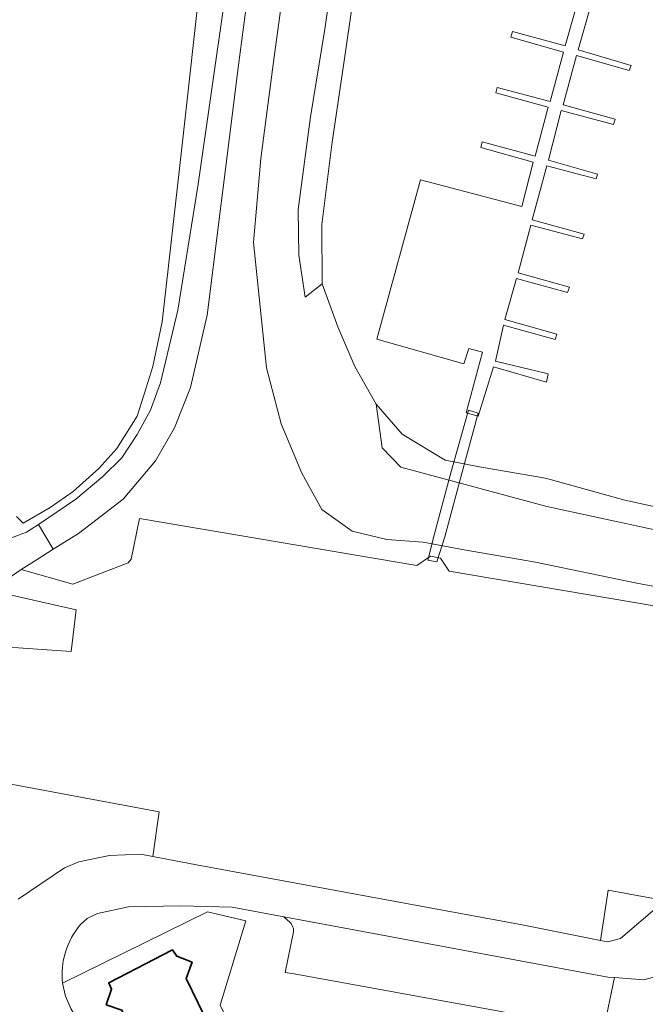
# Model space of a CAD drawing. Extents: x 184422 to 188298, y 343471 to 350189.
# Tile 504 of 513: x 187346 to 187415, y 349590 to 349700. Entities that reach past the tile are written whole.
import ezdxf

# ---------------------------------------------------------------- set-up
doc = ezdxf.new("R2010")
doc.units = 0
for name, color, linetype, lineweight in [('B-WA-GR-GRAS-GV', 252, 'Continuous', 13), ('B-WA-GR-GROENVOORZIENING-GV', 252, 'Continuous', 18), ('B-WA-KW-KUNSTWERK-GV', 252, 'Continuous', 18), ('B-WA-KW-KUNSTWERK_STEIGER-GV', 252, 'Continuous', 18), ('B-WA-OG-TERREIN_CULTUURSCHEIDING-GV', 252, 'Continuous', 18), ('B-WA-OG-TERREIN_ERF-GV', 252, 'Continuous', 18), ('B-WA-OG-WATER-GV', 252, 'Continuous', 18), ('B-WA-OG-WATER_SLOOT-GV', 252, 'Continuous', 18), ('B-WA-VH-VERHARDING_GESLOTEN-GV', 252, 'Continuous', 18), ('B-WA-VH-VERHARDING_HALFVERHARDING_GRIND-GV', 252, 'Continuous', 18), ('B-WA-VH-VERHARDING_OPEN-GV', 252, 'Continuous', 18), ('B-WE-OG-BEBOUWING-GV', 250, 'Continuous', 35)]:
    doc.layers.add(name, color=color, linetype=linetype, lineweight=lineweight)

msp = doc.modelspace()

# ---------------------------------------------------------------- linework, layer by layer
at = {"layer": 'B-WA-GR-GRAS-GV', "flags": 128}
for points in [[(187407.125, 349904.077), (187402.922, 349898.709), (187401.009, 349896.399), (187399.828, 349894.252), (187398.017, 349889.424), (187395.612, 349880.187), (187393.589, 349866.808), (187391.177, 349850.901), (187386.894, 349821.322), (187382.59, 349788.135), (187379.391, 349763.023), (187376.152, 349739.788), (187370.234, 349694.713), (187366.748, 349666.927), (187364.906, 349658.888), (187363.137, 349654.406), (187361.007, 349650.758), (187357.419, 349646.489), (187352.468, 349642.679), (187349.663, 349640.943), (187347.893, 349639.804), (187346.116, 349638.68)], [(187407.125, 349904.077), (187402.922, 349898.709), (187401.009, 349896.399), (187399.828, 349894.252), (187398.017, 349889.424), (187395.612, 349880.187), (187393.589, 349866.808), (187391.177, 349850.901), (187386.894, 349821.322), (187382.59, 349788.135), (187379.391, 349763.023), (187376.152, 349739.788), (187370.234, 349694.713), (187366.748, 349666.927), (187364.906, 349658.888), (187363.137, 349654.406), (187361.007, 349650.758), (187357.419, 349646.489), (187352.468, 349642.679), (187349.663, 349640.943), (187347.893, 349639.804), (187346.116, 349638.68)], [(187407.125, 349904.077), (187402.922, 349898.709), (187401.009, 349896.399), (187399.828, 349894.252), (187398.017, 349889.424), (187395.612, 349880.187), (187393.589, 349866.808), (187391.177, 349850.901), (187386.894, 349821.322), (187382.59, 349788.135), (187379.391, 349763.023), (187376.152, 349739.788), (187370.234, 349694.713), (187366.748, 349666.927), (187364.906, 349658.888), (187363.137, 349654.406), (187361.007, 349650.758), (187357.419, 349646.489), (187352.468, 349642.679), (187349.663, 349640.943), (187347.893, 349639.804), (187346.116, 349638.68)], [(187424.616, 349635.227), (187414.283, 349637.2), (187403.201, 349639.484), (187395.287, 349640.856), (187390.714, 349641.721), (187386.706, 349642.018), (187382.834, 349642.953), (187379.466, 349645.341), (187377.269, 349649.383), (187374.968, 349654.853), (187373.335, 349661.071), (187372.641, 349667.847), (187371.894, 349675.012), (187372.717, 349684.327), (187374.201, 349695.618), (187375.847, 349707.83)], [(187424.616, 349635.227), (187414.283, 349637.2), (187403.201, 349639.484), (187395.287, 349640.856), (187390.714, 349641.721), (187386.706, 349642.018), (187382.834, 349642.953), (187379.466, 349645.341), (187377.269, 349649.383), (187374.968, 349654.853), (187373.335, 349661.071), (187372.641, 349667.847), (187371.894, 349675.012), (187372.717, 349684.327), (187374.201, 349695.618), (187375.847, 349707.83)], [(187424.616, 349635.227), (187414.283, 349637.2), (187403.201, 349639.484), (187395.287, 349640.856), (187390.714, 349641.721), (187386.706, 349642.018), (187382.834, 349642.953), (187379.466, 349645.341), (187377.269, 349649.383), (187374.968, 349654.853), (187373.335, 349661.071), (187372.641, 349667.847), (187371.894, 349675.012), (187372.717, 349684.327), (187374.201, 349695.618), (187375.847, 349707.83)], [(187346.116, 349638.68), (187351.846, 349637.059), (187354.896, 349638.216), (187357.982, 349639.422), (187358.32, 349639.819), (187359.252, 349644.33), (187390.011, 349639.108), (187391.556, 349640.148), (187392.651, 349639.942), (187393.617, 349638.495), (187426.662, 349632.885)], [(187346.116, 349638.68), (187351.846, 349637.059), (187354.896, 349638.216), (187357.982, 349639.422), (187358.32, 349639.819), (187359.252, 349644.33), (187390.011, 349639.108), (187391.556, 349640.148), (187392.651, 349639.942), (187393.617, 349638.495), (187426.662, 349632.885)], [(187346.116, 349638.68), (187351.846, 349637.059), (187354.896, 349638.216), (187357.982, 349639.422), (187358.32, 349639.819), (187359.252, 349644.33), (187390.011, 349639.108), (187391.556, 349640.148), (187392.651, 349639.942), (187393.617, 349638.495), (187426.662, 349632.885)]]:
    msp.add_lwpolyline(points, dxfattribs=at)
at = {"layer": 'B-WA-GR-GROENVOORZIENING-GV', "flags": 128}
for points in [[(187365.111, 349801.973), (187375.019, 349776.217), (187374.984, 349775.649), (187368.428, 349725.966), (187363.933, 349685.512), (187361.739, 349666.201), (187360.716, 349661.24), (187359.981, 349658.854), (187358.968, 349655.722), (187356.739, 349652.121), (187354.726, 349649.908), (187351.887, 349647.333), (187349.325, 349645.554), (187346.321, 349643.816), (187345.572, 349644.574)], [(187365.111, 349801.973), (187375.019, 349776.217), (187374.984, 349775.649), (187368.428, 349725.966), (187363.933, 349685.512), (187361.739, 349666.201), (187360.716, 349661.24), (187359.981, 349658.854), (187358.968, 349655.722), (187356.739, 349652.121), (187354.726, 349649.908), (187351.887, 349647.333), (187349.325, 349645.554), (187346.321, 349643.816), (187345.572, 349644.574)], [(187365.111, 349801.973), (187375.019, 349776.217), (187374.984, 349775.649), (187368.428, 349725.966), (187363.933, 349685.512), (187361.739, 349666.201), (187360.716, 349661.24), (187359.981, 349658.854), (187358.968, 349655.722), (187356.739, 349652.121), (187354.726, 349649.908), (187351.887, 349647.333), (187349.325, 349645.554), (187346.321, 349643.816), (187345.572, 349644.574)], [(187339.797, 349640.251), (187346.696, 349642.813), (187348.009, 349643.667), (187352.171, 349646.485), (187355.159, 349649.014), (187357.273, 349651.081), (187358.984, 349653.683), (187360.447, 349656.38), (187361.56, 349659.415), (187363.499, 349667.506), (187365.755, 349681.483), (187368.704, 349702.193), (187371.897, 349727.601), (187377.35, 349766.788), (187378.29, 349775.749), (187378.254, 349777.428), (187376.08, 349785.242)], [(187339.797, 349640.251), (187346.696, 349642.813), (187348.009, 349643.667), (187352.171, 349646.485), (187355.159, 349649.014), (187357.273, 349651.081), (187358.984, 349653.683), (187360.447, 349656.38), (187361.56, 349659.415), (187363.499, 349667.506), (187365.755, 349681.483), (187368.704, 349702.193), (187371.897, 349727.601), (187377.35, 349766.788), (187378.29, 349775.749), (187378.254, 349777.428), (187376.08, 349785.242)], [(187339.797, 349640.251), (187346.696, 349642.813), (187348.009, 349643.667), (187352.171, 349646.485), (187355.159, 349649.014), (187357.273, 349651.081), (187358.984, 349653.683), (187360.447, 349656.38), (187361.56, 349659.415), (187363.499, 349667.506), (187365.755, 349681.483), (187368.704, 349702.193), (187371.897, 349727.601), (187377.35, 349766.788), (187378.29, 349775.749), (187378.254, 349777.428), (187376.08, 349785.242)], [(187345.761, 349602.06), (187350.9, 349605.551), (187352.508, 349606.199), (187355.89, 349606.919), (187359.377, 349607.051), (187360.708, 349606.793), (187361.433, 349611.755), (187340.196, 349615.705), (187340.011, 349621.616), (187340.213, 349624.291), (187341.215, 349626.779), (187342.497, 349628.364), (187343.103, 349630.173), (187351.644, 349629.582), (187352.194, 349634.214), (187342.685, 349636.348), (187339.911, 349634.458)], [(187345.761, 349602.06), (187350.9, 349605.551), (187352.508, 349606.199), (187355.89, 349606.919), (187359.377, 349607.051), (187360.708, 349606.793), (187361.433, 349611.755), (187340.196, 349615.705), (187340.011, 349621.616), (187340.213, 349624.291), (187341.215, 349626.779), (187342.497, 349628.364), (187343.103, 349630.173), (187351.644, 349629.582), (187352.194, 349634.214), (187342.685, 349636.348), (187339.911, 349634.458)], [(187345.761, 349602.06), (187350.9, 349605.551), (187352.508, 349606.199), (187355.89, 349606.919), (187359.377, 349607.051), (187360.708, 349606.793), (187361.433, 349611.755), (187340.196, 349615.705), (187340.011, 349621.616), (187340.213, 349624.291), (187341.215, 349626.779), (187342.497, 349628.364), (187343.103, 349630.173), (187351.644, 349629.582), (187352.194, 349634.214), (187342.685, 349636.348), (187339.911, 349634.458)]]:
    msp.add_lwpolyline(points, dxfattribs=at)
msp.add_lwpolyline([(187410.433, 349597.478), (187411.244, 349597.317), (187412.629, 349597.693), (187416.95, 349601.384), (187420.168, 349604.13), (187419.158, 349606.04), (187418.117, 349606.792), (187417.203, 349606.903), (187416.288, 349602.121), (187411.267, 349603.043)], close=True, dxfattribs=at)
msp.add_lwpolyline([(187410.433, 349597.478), (187411.244, 349597.317), (187412.629, 349597.693), (187416.95, 349601.384), (187420.168, 349604.13), (187419.158, 349606.04), (187418.117, 349606.792), (187417.203, 349606.903), (187416.288, 349602.121), (187411.267, 349603.043)], close=True, dxfattribs=at)
msp.add_lwpolyline([(187410.433, 349597.478), (187411.244, 349597.317), (187412.629, 349597.693), (187416.95, 349601.384), (187420.168, 349604.13), (187419.158, 349606.04), (187418.117, 349606.792), (187417.203, 349606.903), (187416.288, 349602.121), (187411.267, 349603.043)], close=True, dxfattribs=at)
at = {"layer": 'B-WA-KW-KUNSTWERK-GV', "flags": 128}
msp.add_lwpolyline([(187393.127, 349642.308), (187395.068, 349649.492), (187396.847, 349656.047), (187395.758, 349656.362), (187393.718, 349649.16), (187391.984, 349642.626), (187391.248, 349639.728), (187392.26, 349639.517)], close=True, dxfattribs=at)
msp.add_lwpolyline([(187393.127, 349642.308), (187395.068, 349649.492), (187396.847, 349656.047), (187395.758, 349656.362), (187393.718, 349649.16), (187391.984, 349642.626), (187391.248, 349639.728), (187392.26, 349639.517)], close=True, dxfattribs=at)
msp.add_lwpolyline([(187393.127, 349642.308), (187395.068, 349649.492), (187396.847, 349656.047), (187395.758, 349656.362), (187393.718, 349649.16), (187391.984, 349642.626), (187391.248, 349639.728), (187392.26, 349639.517)], close=True, dxfattribs=at)
at = {"layer": 'B-WA-KW-KUNSTWERK_STEIGER-GV', "flags": 128}
msp.add_lwpolyline([(187408.492, 349703.933), (187406.479, 349696.846), (187400.635, 349698.432), (187400.481, 349697.819), (187406.309, 349696.143), (187404.825, 349690.681), (187398.963, 349692.234), (187398.8, 349691.649), (187404.596, 349690.039), (187403.163, 349684.595), (187397.297, 349686.175), (187397.127, 349685.57), (187402.943, 349683.924), (187401.666, 349679.017), (187390.433, 349681.961), (187385.598, 349664.258), (187395.262, 349661.53), (187395.809, 349663.23), (187397.316, 349662.831), (187395.495, 349656.079), (187396.839, 349655.705), (187398.538, 349661.179), (187404.434, 349659.477), (187404.594, 349660.419), (187398.778, 349661.821), (187399.643, 349665.807), (187405.368, 349664.224), (187405.569, 349664.836), (187399.797, 349666.449), (187401.074, 349670.989), (187406.761, 349669.458), (187406.958, 349670.03), (187401.283, 349671.628), (187402.676, 349676.918), (187408.427, 349675.399), (187408.603, 349675.929), (187402.824, 349677.537), (187404.461, 349683.529), (187409.925, 349682.079), (187410.078, 349682.593), (187404.636, 349684.144), (187406.069, 349689.665), (187411.863, 349688.109), (187412.056, 349688.692), (187406.281, 349690.291), (187407.76, 349695.768), (187413.614, 349694.13), (187413.809, 349694.674), (187407.946, 349696.405), (187409.983, 349703.584)], dxfattribs=at)
msp.add_lwpolyline([(187408.492, 349703.933), (187406.479, 349696.846), (187400.635, 349698.432), (187400.481, 349697.819), (187406.309, 349696.143), (187404.825, 349690.681), (187398.963, 349692.234), (187398.8, 349691.649), (187404.596, 349690.039), (187403.163, 349684.595), (187397.297, 349686.175), (187397.127, 349685.57), (187402.943, 349683.924), (187401.666, 349679.017), (187390.433, 349681.961), (187385.598, 349664.258), (187395.262, 349661.53), (187395.809, 349663.23), (187397.316, 349662.831), (187395.495, 349656.079), (187396.839, 349655.705), (187398.538, 349661.179), (187404.434, 349659.477), (187404.594, 349660.419), (187398.778, 349661.821), (187399.643, 349665.807), (187405.368, 349664.224), (187405.569, 349664.836), (187399.797, 349666.449), (187401.074, 349670.989), (187406.761, 349669.458), (187406.958, 349670.03), (187401.283, 349671.628), (187402.676, 349676.918), (187408.427, 349675.399), (187408.603, 349675.929), (187402.824, 349677.537), (187404.461, 349683.529), (187409.925, 349682.079), (187410.078, 349682.593), (187404.636, 349684.144), (187406.069, 349689.665), (187411.863, 349688.109), (187412.056, 349688.692), (187406.281, 349690.291), (187407.76, 349695.768), (187413.614, 349694.13), (187413.809, 349694.674), (187407.946, 349696.405), (187409.983, 349703.584)], dxfattribs=at)
msp.add_lwpolyline([(187408.492, 349703.933), (187406.479, 349696.846), (187400.635, 349698.432), (187400.481, 349697.819), (187406.309, 349696.143), (187404.825, 349690.681), (187398.963, 349692.234), (187398.8, 349691.649), (187404.596, 349690.039), (187403.163, 349684.595), (187397.297, 349686.175), (187397.127, 349685.57), (187402.943, 349683.924), (187401.666, 349679.017), (187390.433, 349681.961), (187385.598, 349664.258), (187395.262, 349661.53), (187395.809, 349663.23), (187397.316, 349662.831), (187395.495, 349656.079), (187396.839, 349655.705), (187398.538, 349661.179), (187404.434, 349659.477), (187404.594, 349660.419), (187398.778, 349661.821), (187399.643, 349665.807), (187405.368, 349664.224), (187405.569, 349664.836), (187399.797, 349666.449), (187401.074, 349670.989), (187406.761, 349669.458), (187406.958, 349670.03), (187401.283, 349671.628), (187402.676, 349676.918), (187408.427, 349675.399), (187408.603, 349675.929), (187402.824, 349677.537), (187404.461, 349683.529), (187409.925, 349682.079), (187410.078, 349682.593), (187404.636, 349684.144), (187406.069, 349689.665), (187411.863, 349688.109), (187412.056, 349688.692), (187406.281, 349690.291), (187407.76, 349695.768), (187413.614, 349694.13), (187413.809, 349694.674), (187407.946, 349696.405), (187409.983, 349703.584)], dxfattribs=at)
at = {"layer": 'B-WA-OG-TERREIN_CULTUURSCHEIDING-GV', "flags": 128}
for points in [[(187416.972, 349586.843), (187442.587, 349606.868), (187438.57, 349612.255), (187433.936, 349608.105), (187417.001, 349593.564), (187415.211, 349593.09), (187411.987, 349593.335), (187410.744, 349587.507), (187376.426, 349593.764), (187375.412, 349593.9), (187376.337, 349598.407)], [(187416.972, 349586.843), (187442.587, 349606.868), (187438.57, 349612.255), (187433.936, 349608.105), (187417.001, 349593.564), (187415.211, 349593.09), (187411.987, 349593.335), (187410.744, 349587.507), (187376.426, 349593.764), (187375.412, 349593.9), (187376.337, 349598.407)], [(187416.972, 349586.843), (187442.587, 349606.868), (187438.57, 349612.255), (187433.936, 349608.105), (187417.001, 349593.564), (187415.211, 349593.09), (187411.987, 349593.335), (187410.744, 349587.507), (187376.426, 349593.764), (187375.412, 349593.9), (187376.337, 349598.407)], [(187350.686, 349592.718), (187366.8, 349600.63), (187371.053, 349599.642), (187368.211, 349590.277), (187373.286, 349579.913), (187362.202, 349574.517), (187359.576, 349573.066)], [(187350.686, 349592.718), (187366.8, 349600.63), (187371.053, 349599.642), (187368.211, 349590.277), (187373.286, 349579.913), (187362.202, 349574.517), (187359.576, 349573.066)], [(187350.686, 349592.718), (187366.8, 349600.63), (187371.053, 349599.642), (187368.211, 349590.277), (187373.286, 349579.913), (187362.202, 349574.517), (187359.576, 349573.066)], [(187375.703, 349599.666), (187375.258, 349600.089), (187369.528, 349601.153), (187363.826, 349601.315), (187358.031, 349601.205), (187354.591, 349600.478), (187353.414, 349599.902), (187352.687, 349599.23)], [(187375.703, 349599.666), (187375.258, 349600.089), (187369.528, 349601.153), (187363.826, 349601.315), (187358.031, 349601.205), (187354.591, 349600.478), (187353.414, 349599.902), (187352.687, 349599.23)], [(187375.703, 349599.666), (187375.258, 349600.089), (187369.528, 349601.153), (187363.826, 349601.315), (187358.031, 349601.205), (187354.591, 349600.478), (187353.414, 349599.902), (187352.687, 349599.23)]]:
    msp.add_lwpolyline(points, dxfattribs=at)
at = {"layer": 'B-WA-OG-TERREIN_CULTUURSCHEIDING-GV'}
for points in [[(187376.337, 349598.407, 0.2845754), (187375.703, 349599.666)], [(187376.337, 349598.407, 0.2845754), (187375.703, 349599.666)], [(187376.337, 349598.407, 0.2845754), (187375.703, 349599.666)], [(187352.687, 349599.23, 0.2052774), (187350.686, 349592.718)], [(187352.687, 349599.23, 0.2052774), (187350.686, 349592.718)], [(187352.687, 349599.23, 0.2052774), (187350.686, 349592.718)]]:
    msp.add_lwpolyline(points, format="xyb", dxfattribs=at)
at = {"layer": 'B-WA-OG-TERREIN_ERF-GV', "flags": 128}
msp.add_lwpolyline([(187345.572, 349644.574), (187346.321, 349643.816), (187349.325, 349645.554), (187351.887, 349647.333), (187354.726, 349649.908), (187356.739, 349652.121), (187358.968, 349655.722), (187359.981, 349658.854), (187360.716, 349661.24), (187361.739, 349666.201), (187363.933, 349685.512), (187368.428, 349725.966), (187374.984, 349775.649), (187375.019, 349776.217), (187373.722, 349776.1), (187371.022, 349775.65), (187363.624, 349774.304), (187323.117, 349767.928)], dxfattribs=at)
msp.add_lwpolyline([(187345.572, 349644.574), (187346.321, 349643.816), (187349.325, 349645.554), (187351.887, 349647.333), (187354.726, 349649.908), (187356.739, 349652.121), (187358.968, 349655.722), (187359.981, 349658.854), (187360.716, 349661.24), (187361.739, 349666.201), (187363.933, 349685.512), (187368.428, 349725.966), (187374.984, 349775.649), (187375.019, 349776.217), (187373.722, 349776.1), (187371.022, 349775.65), (187363.624, 349774.304), (187323.117, 349767.928)], dxfattribs=at)
msp.add_lwpolyline([(187345.572, 349644.574), (187346.321, 349643.816), (187349.325, 349645.554), (187351.887, 349647.333), (187354.726, 349649.908), (187356.739, 349652.121), (187358.968, 349655.722), (187359.981, 349658.854), (187360.716, 349661.24), (187361.739, 349666.201), (187363.933, 349685.512), (187368.428, 349725.966), (187374.984, 349775.649), (187375.019, 349776.217), (187373.722, 349776.1), (187371.022, 349775.65), (187363.624, 349774.304), (187323.117, 349767.928)], dxfattribs=at)
for points in [[(187359.485, 349573.319), (187359.576, 349573.066), (187362.202, 349574.517), (187373.286, 349579.913), (187368.211, 349590.277), (187371.053, 349599.642), (187366.8, 349600.63), (187350.686, 349592.718), (187351.005, 349591.26), (187351.633, 349589.906), (187352.81, 349587.873), (187353.898, 349585.792), (187355.098, 349583.354), (187356.255, 349580.896), (187357.922, 349577.129)], [(187359.485, 349573.319), (187359.576, 349573.066), (187362.202, 349574.517), (187373.286, 349579.913), (187368.211, 349590.277), (187371.053, 349599.642), (187366.8, 349600.63), (187350.686, 349592.718), (187351.005, 349591.26), (187351.633, 349589.906), (187352.81, 349587.873), (187353.898, 349585.792), (187355.098, 349583.354), (187356.255, 349580.896), (187357.922, 349577.129)], [(187359.485, 349573.319), (187359.576, 349573.066), (187362.202, 349574.517), (187373.286, 349579.913), (187368.211, 349590.277), (187371.053, 349599.642), (187366.8, 349600.63), (187350.686, 349592.718), (187351.005, 349591.26), (187351.633, 349589.906), (187352.81, 349587.873), (187353.898, 349585.792), (187355.098, 349583.354), (187356.255, 349580.896), (187357.922, 349577.129)], [(187357.287, 349589.709), (187355.54, 349590.332), (187356.145, 349592.06), (187355.817, 349592.773), (187362.894, 349596.411), (187363.391, 349595.714), (187365.082, 349595.054), (187364.436, 349593.232), (187370.412, 349580.895), (187363.231, 349577.424)], [(187357.287, 349589.709), (187355.54, 349590.332), (187356.145, 349592.06), (187355.817, 349592.773), (187362.894, 349596.411), (187363.391, 349595.714), (187365.082, 349595.054), (187364.436, 349593.232), (187370.412, 349580.895), (187363.231, 349577.424)], [(187357.287, 349589.709), (187355.54, 349590.332), (187356.145, 349592.06), (187355.817, 349592.773), (187362.894, 349596.411), (187363.391, 349595.714), (187365.082, 349595.054), (187364.436, 349593.232), (187370.412, 349580.895), (187363.231, 349577.424)]]:
    msp.add_lwpolyline(points, close=True, dxfattribs=at)
at = {"layer": 'B-WA-OG-WATER-GV', "flags": 128}
msp.add_lwpolyline([(187384.259, 349711.118), (187382.16, 349696.459), (187380.603, 349685.908), (187379.485, 349677.014), (187379.52, 349670.416), (187381.253, 349665.651), (187383.158, 349661.234), (187385.501, 349657.031), (187388.416, 349653.719), (187393.156, 349650.815), (187397.184, 349650.062), (187404.299, 349648.835), (187413.135, 349646.394), (187420.945, 349644.682)], dxfattribs=at)
msp.add_lwpolyline([(187384.259, 349711.118), (187382.16, 349696.459), (187380.603, 349685.908), (187379.485, 349677.014), (187379.52, 349670.416), (187381.253, 349665.651), (187383.158, 349661.234), (187385.501, 349657.031), (187388.416, 349653.719), (187393.156, 349650.815), (187397.184, 349650.062), (187404.299, 349648.835), (187413.135, 349646.394), (187420.945, 349644.682)], dxfattribs=at)
msp.add_lwpolyline([(187384.259, 349711.118), (187382.16, 349696.459), (187380.603, 349685.908), (187379.485, 349677.014), (187379.52, 349670.416), (187381.253, 349665.651), (187383.158, 349661.234), (187385.501, 349657.031), (187388.416, 349653.719), (187393.156, 349650.815), (187397.184, 349650.062), (187404.299, 349648.835), (187413.135, 349646.394), (187420.945, 349644.682)], dxfattribs=at)
at = {"layer": 'B-WA-OG-WATER_SLOOT-GV', "flags": 128}
for points in [[(187422.612, 349641.75), (187404.451, 349645.685), (187388.254, 349650.047), (187386.16, 349652.194), (187385.501, 349657.031), (187383.158, 349661.234), (187381.253, 349665.651), (187379.52, 349670.416), (187377.616, 349668.938), (187376.935, 349673.593), (187376.871, 349678.677), (187378.226, 349688.956), (187379.817, 349698.701), (187381.361, 349709.571)], [(187422.612, 349641.75), (187404.451, 349645.685), (187388.254, 349650.047), (187386.16, 349652.194), (187385.501, 349657.031), (187383.158, 349661.234), (187381.253, 349665.651), (187379.52, 349670.416), (187377.616, 349668.938), (187376.935, 349673.593), (187376.871, 349678.677), (187378.226, 349688.956), (187379.817, 349698.701), (187381.361, 349709.571)], [(187422.612, 349641.75), (187404.451, 349645.685), (187388.254, 349650.047), (187386.16, 349652.194), (187385.501, 349657.031), (187383.158, 349661.234), (187381.253, 349665.651), (187379.52, 349670.416), (187377.616, 349668.938), (187376.935, 349673.593), (187376.871, 349678.677), (187378.226, 349688.956), (187379.817, 349698.701), (187381.361, 349709.571)], [(187375.847, 349707.83), (187374.201, 349695.618), (187372.717, 349684.327), (187371.894, 349675.012), (187372.641, 349667.847), (187373.335, 349661.071), (187374.968, 349654.853), (187377.269, 349649.383), (187379.466, 349645.341), (187382.834, 349642.953), (187386.706, 349642.018), (187390.714, 349641.721), (187395.287, 349640.856), (187403.201, 349639.484), (187414.283, 349637.2), (187424.616, 349635.227)], [(187375.847, 349707.83), (187374.201, 349695.618), (187372.717, 349684.327), (187371.894, 349675.012), (187372.641, 349667.847), (187373.335, 349661.071), (187374.968, 349654.853), (187377.269, 349649.383), (187379.466, 349645.341), (187382.834, 349642.953), (187386.706, 349642.018), (187390.714, 349641.721), (187395.287, 349640.856), (187403.201, 349639.484), (187414.283, 349637.2), (187424.616, 349635.227)], [(187375.847, 349707.83), (187374.201, 349695.618), (187372.717, 349684.327), (187371.894, 349675.012), (187372.641, 349667.847), (187373.335, 349661.071), (187374.968, 349654.853), (187377.269, 349649.383), (187379.466, 349645.341), (187382.834, 349642.953), (187386.706, 349642.018), (187390.714, 349641.721), (187395.287, 349640.856), (187403.201, 349639.484), (187414.283, 349637.2), (187424.616, 349635.227)]]:
    msp.add_lwpolyline(points, dxfattribs=at)
msp.add_lwpolyline([(187456.004, 349644.853), (187451.094, 349641.884), (187445.586, 349640.478), (187434.491, 349642.796), (187424.982, 349644.648), (187420.945, 349644.682), (187413.135, 349646.394), (187404.299, 349648.835), (187397.184, 349650.062), (187393.156, 349650.815), (187388.416, 349653.719), (187385.501, 349657.031), (187386.16, 349652.194), (187388.254, 349650.047), (187404.451, 349645.685), (187422.612, 349641.75), (187442.937, 349638.393), (187448.328, 349639.16), (187452.145, 349640.817)], close=True, dxfattribs=at)
msp.add_lwpolyline([(187456.004, 349644.853), (187451.094, 349641.884), (187445.586, 349640.478), (187434.491, 349642.796), (187424.982, 349644.648), (187420.945, 349644.682), (187413.135, 349646.394), (187404.299, 349648.835), (187397.184, 349650.062), (187393.156, 349650.815), (187388.416, 349653.719), (187385.501, 349657.031), (187386.16, 349652.194), (187388.254, 349650.047), (187404.451, 349645.685), (187422.612, 349641.75), (187442.937, 349638.393), (187448.328, 349639.16), (187452.145, 349640.817)], close=True, dxfattribs=at)
msp.add_lwpolyline([(187456.004, 349644.853), (187451.094, 349641.884), (187445.586, 349640.478), (187434.491, 349642.796), (187424.982, 349644.648), (187420.945, 349644.682), (187413.135, 349646.394), (187404.299, 349648.835), (187397.184, 349650.062), (187393.156, 349650.815), (187388.416, 349653.719), (187385.501, 349657.031), (187386.16, 349652.194), (187388.254, 349650.047), (187404.451, 349645.685), (187422.612, 349641.75), (187442.937, 349638.393), (187448.328, 349639.16), (187452.145, 349640.817)], close=True, dxfattribs=at)
at = {"layer": 'B-WA-VH-VERHARDING_GESLOTEN-GV', "flags": 128}
for points in [[(187352.687, 349599.23), (187353.414, 349599.902), (187354.591, 349600.478), (187358.031, 349601.205), (187363.826, 349601.315), (187369.528, 349601.153), (187375.258, 349600.089), (187377.651, 349599.644), (187411.246, 349593.391), (187411.987, 349593.335), (187415.211, 349593.09), (187417.001, 349593.564), (187433.936, 349608.105), (187438.57, 349612.255), (187439.552, 349613.134), (187459.798, 349631.266), (187472.629, 349644.836), (187488.467, 349659.516), (187493.903, 349664.555), (187508.819, 349678.381), (187512.533, 349679.85), (187516.262, 349680.622), (187519.383, 349680.613), (187523.503, 349679.295)], [(187352.687, 349599.23), (187353.414, 349599.902), (187354.591, 349600.478), (187358.031, 349601.205), (187363.826, 349601.315), (187369.528, 349601.153), (187375.258, 349600.089), (187377.651, 349599.644), (187411.246, 349593.391), (187411.987, 349593.335), (187415.211, 349593.09), (187417.001, 349593.564), (187433.936, 349608.105), (187438.57, 349612.255), (187439.552, 349613.134), (187459.798, 349631.266), (187472.629, 349644.836), (187488.467, 349659.516), (187493.903, 349664.555), (187508.819, 349678.381), (187512.533, 349679.85), (187516.262, 349680.622), (187519.383, 349680.613), (187523.503, 349679.295)], [(187352.687, 349599.23), (187353.414, 349599.902), (187354.591, 349600.478), (187358.031, 349601.205), (187363.826, 349601.315), (187369.528, 349601.153), (187375.258, 349600.089), (187377.651, 349599.644), (187411.246, 349593.391), (187411.987, 349593.335), (187415.211, 349593.09), (187417.001, 349593.564), (187433.936, 349608.105), (187438.57, 349612.255), (187439.552, 349613.134), (187459.798, 349631.266), (187472.629, 349644.836), (187488.467, 349659.516), (187493.903, 349664.555), (187508.819, 349678.381), (187512.533, 349679.85), (187516.262, 349680.622), (187519.383, 349680.613), (187523.503, 349679.295)], [(187426.662, 349632.885), (187393.617, 349638.495), (187392.651, 349639.942), (187391.556, 349640.148), (187390.011, 349639.108), (187359.252, 349644.33), (187358.32, 349639.819), (187357.982, 349639.422), (187354.896, 349638.216), (187351.846, 349637.059), (187346.116, 349638.68), (187342.685, 349636.348), (187352.194, 349634.214), (187351.644, 349629.582), (187343.103, 349630.173)], [(187426.662, 349632.885), (187393.617, 349638.495), (187392.651, 349639.942), (187391.556, 349640.148), (187390.011, 349639.108), (187359.252, 349644.33), (187358.32, 349639.819), (187357.982, 349639.422), (187354.896, 349638.216), (187351.846, 349637.059), (187346.116, 349638.68), (187342.685, 349636.348), (187352.194, 349634.214), (187351.644, 349629.582), (187343.103, 349630.173)], [(187426.662, 349632.885), (187393.617, 349638.495), (187392.651, 349639.942), (187391.556, 349640.148), (187390.011, 349639.108), (187359.252, 349644.33), (187358.32, 349639.819), (187357.982, 349639.422), (187354.896, 349638.216), (187351.846, 349637.059), (187346.116, 349638.68), (187342.685, 349636.348), (187352.194, 349634.214), (187351.644, 349629.582), (187343.103, 349630.173)], [(187342.685, 349636.348), (187346.116, 349638.68), (187347.893, 349639.804), (187349.663, 349640.943), (187348.009, 349643.667), (187346.696, 349642.813), (187339.797, 349640.251)], [(187342.685, 349636.348), (187346.116, 349638.68), (187347.893, 349639.804), (187349.663, 349640.943), (187348.009, 349643.667), (187346.696, 349642.813), (187339.797, 349640.251)], [(187342.685, 349636.348), (187346.116, 349638.68), (187347.893, 349639.804), (187349.663, 349640.943), (187348.009, 349643.667), (187346.696, 349642.813), (187339.797, 349640.251)], [(187435.551, 349617.327), (187433.877, 349615.895), (187428.372, 349611.176), (187420.168, 349604.13), (187416.95, 349601.384), (187412.629, 349597.693), (187411.244, 349597.317), (187410.433, 349597.478), (187401.714, 349599.205), (187365.58, 349605.85), (187360.708, 349606.793), (187359.377, 349607.051), (187355.89, 349606.919), (187352.508, 349606.199), (187350.9, 349605.551), (187345.761, 349602.06)], [(187435.551, 349617.327), (187433.877, 349615.895), (187428.372, 349611.176), (187420.168, 349604.13), (187416.95, 349601.384), (187412.629, 349597.693), (187411.244, 349597.317), (187410.433, 349597.478), (187401.714, 349599.205), (187365.58, 349605.85), (187360.708, 349606.793), (187359.377, 349607.051), (187355.89, 349606.919), (187352.508, 349606.199), (187350.9, 349605.551), (187345.761, 349602.06)], [(187435.551, 349617.327), (187433.877, 349615.895), (187428.372, 349611.176), (187420.168, 349604.13), (187416.95, 349601.384), (187412.629, 349597.693), (187411.244, 349597.317), (187410.433, 349597.478), (187401.714, 349599.205), (187365.58, 349605.85), (187360.708, 349606.793), (187359.377, 349607.051), (187355.89, 349606.919), (187352.508, 349606.199), (187350.9, 349605.551), (187345.761, 349602.06)], [(187340.196, 349615.705), (187361.433, 349611.755), (187360.708, 349606.793), (187365.58, 349605.85), (187401.714, 349599.205), (187410.433, 349597.478), (187411.267, 349603.043), (187416.288, 349602.121)], [(187340.196, 349615.705), (187361.433, 349611.755), (187360.708, 349606.793), (187365.58, 349605.85), (187401.714, 349599.205), (187410.433, 349597.478), (187411.267, 349603.043), (187416.288, 349602.121)], [(187340.196, 349615.705), (187361.433, 349611.755), (187360.708, 349606.793), (187365.58, 349605.85), (187401.714, 349599.205), (187410.433, 349597.478), (187411.267, 349603.043), (187416.288, 349602.121)], [(187345.542, 349586.373), (187347.811, 349582.101), (187349.889, 349577.734), (187351.921, 349573.145), (187352.252, 349572.303), (187352.873, 349570.722), (187359.485, 349573.319), (187357.922, 349577.129), (187356.255, 349580.896), (187355.098, 349583.354), (187353.898, 349585.792), (187352.81, 349587.873), (187351.633, 349589.906), (187351.005, 349591.26), (187350.686, 349592.718)], [(187345.542, 349586.373), (187347.811, 349582.101), (187349.889, 349577.734), (187351.921, 349573.145), (187352.252, 349572.303), (187352.873, 349570.722), (187359.485, 349573.319), (187357.922, 349577.129), (187356.255, 349580.896), (187355.098, 349583.354), (187353.898, 349585.792), (187352.81, 349587.873), (187351.633, 349589.906), (187351.005, 349591.26), (187350.686, 349592.718)], [(187345.542, 349586.373), (187347.811, 349582.101), (187349.889, 349577.734), (187351.921, 349573.145), (187352.252, 349572.303), (187352.873, 349570.722), (187359.485, 349573.319), (187357.922, 349577.129), (187356.255, 349580.896), (187355.098, 349583.354), (187353.898, 349585.792), (187352.81, 349587.873), (187351.633, 349589.906), (187351.005, 349591.26), (187350.686, 349592.718)]]:
    msp.add_lwpolyline(points, dxfattribs=at)
at = {"layer": 'B-WA-VH-VERHARDING_GESLOTEN-GV'}
msp.add_lwpolyline([(187350.686, 349592.718, -0.2052774), (187352.687, 349599.23)], format="xyb", dxfattribs=at)
msp.add_lwpolyline([(187350.686, 349592.718, -0.2052774), (187352.687, 349599.23)], format="xyb", dxfattribs=at)
msp.add_lwpolyline([(187350.686, 349592.718, -0.2052774), (187352.687, 349599.23)], format="xyb", dxfattribs=at)
at = {"layer": 'B-WA-VH-VERHARDING_HALFVERHARDING_GRIND-GV', "flags": 128}
msp.add_lwpolyline([(187368.704, 349702.193), (187365.755, 349681.483), (187363.499, 349667.506), (187361.56, 349659.415), (187360.447, 349656.38), (187358.984, 349653.683), (187357.273, 349651.081), (187355.159, 349649.014), (187352.171, 349646.485), (187348.009, 349643.667), (187349.663, 349640.943), (187352.468, 349642.679), (187357.419, 349646.489), (187361.007, 349650.758), (187363.137, 349654.406), (187364.906, 349658.888), (187366.748, 349666.927), (187370.234, 349694.713), (187376.152, 349739.788)], dxfattribs=at)
msp.add_lwpolyline([(187368.704, 349702.193), (187365.755, 349681.483), (187363.499, 349667.506), (187361.56, 349659.415), (187360.447, 349656.38), (187358.984, 349653.683), (187357.273, 349651.081), (187355.159, 349649.014), (187352.171, 349646.485), (187348.009, 349643.667), (187349.663, 349640.943), (187352.468, 349642.679), (187357.419, 349646.489), (187361.007, 349650.758), (187363.137, 349654.406), (187364.906, 349658.888), (187366.748, 349666.927), (187370.234, 349694.713), (187376.152, 349739.788)], dxfattribs=at)
msp.add_lwpolyline([(187368.704, 349702.193), (187365.755, 349681.483), (187363.499, 349667.506), (187361.56, 349659.415), (187360.447, 349656.38), (187358.984, 349653.683), (187357.273, 349651.081), (187355.159, 349649.014), (187352.171, 349646.485), (187348.009, 349643.667), (187349.663, 349640.943), (187352.468, 349642.679), (187357.419, 349646.489), (187361.007, 349650.758), (187363.137, 349654.406), (187364.906, 349658.888), (187366.748, 349666.927), (187370.234, 349694.713), (187376.152, 349739.788)], dxfattribs=at)
at = {"layer": 'B-WA-VH-VERHARDING_OPEN-GV', "flags": 128}
msp.add_lwpolyline([(187387.29, 349753.731), (187385.625, 349742.416), (187384.075, 349730.14), (187382.414, 349718.622), (187381.361, 349709.571), (187379.817, 349698.701), (187378.226, 349688.956), (187376.871, 349678.677), (187376.935, 349673.593), (187377.616, 349668.938), (187379.52, 349670.416), (187379.485, 349677.014), (187380.603, 349685.908), (187382.16, 349696.459), (187384.259, 349711.118), (187386.131, 349727.023), (187387.937, 349740.79), (187389.402, 349752.908)], close=True, dxfattribs=at)
msp.add_lwpolyline([(187387.29, 349753.731), (187385.625, 349742.416), (187384.075, 349730.14), (187382.414, 349718.622), (187381.361, 349709.571), (187379.817, 349698.701), (187378.226, 349688.956), (187376.871, 349678.677), (187376.935, 349673.593), (187377.616, 349668.938), (187379.52, 349670.416), (187379.485, 349677.014), (187380.603, 349685.908), (187382.16, 349696.459), (187384.259, 349711.118), (187386.131, 349727.023), (187387.937, 349740.79), (187389.402, 349752.908)], close=True, dxfattribs=at)
msp.add_lwpolyline([(187387.29, 349753.731), (187385.625, 349742.416), (187384.075, 349730.14), (187382.414, 349718.622), (187381.361, 349709.571), (187379.817, 349698.701), (187378.226, 349688.956), (187376.871, 349678.677), (187376.935, 349673.593), (187377.616, 349668.938), (187379.52, 349670.416), (187379.485, 349677.014), (187380.603, 349685.908), (187382.16, 349696.459), (187384.259, 349711.118), (187386.131, 349727.023), (187387.937, 349740.79), (187389.402, 349752.908)], close=True, dxfattribs=at)
for points in [[(187377.651, 349599.644), (187375.258, 349600.089), (187375.703, 349599.666)], [(187377.651, 349599.644), (187375.258, 349600.089), (187375.703, 349599.666)], [(187377.651, 349599.644), (187375.258, 349600.089), (187375.703, 349599.666)], [(187376.337, 349598.407), (187375.412, 349593.9), (187376.426, 349593.764), (187410.744, 349587.507), (187411.987, 349593.335), (187411.246, 349593.391), (187377.651, 349599.644)], [(187376.337, 349598.407), (187375.412, 349593.9), (187376.426, 349593.764), (187410.744, 349587.507), (187411.987, 349593.335), (187411.246, 349593.391), (187377.651, 349599.644)], [(187376.337, 349598.407), (187375.412, 349593.9), (187376.426, 349593.764), (187410.744, 349587.507), (187411.987, 349593.335), (187411.246, 349593.391), (187377.651, 349599.644)]]:
    msp.add_lwpolyline(points, dxfattribs=at)
at = {"layer": 'B-WA-VH-VERHARDING_OPEN-GV'}
msp.add_lwpolyline([(187375.703, 349599.666, -0.2845754), (187376.337, 349598.407)], format="xyb", dxfattribs=at)
msp.add_lwpolyline([(187375.703, 349599.666, -0.2845754), (187376.337, 349598.407)], format="xyb", dxfattribs=at)
msp.add_lwpolyline([(187375.703, 349599.666, -0.2845754), (187376.337, 349598.407)], format="xyb", dxfattribs=at)
at = {"layer": 'B-WE-OG-BEBOUWING-GV', "flags": 128}
msp.add_lwpolyline([(187355.54, 349590.332), (187357.287, 349589.709), (187363.231, 349577.424), (187370.412, 349580.895), (187364.436, 349593.232), (187365.082, 349595.054), (187363.391, 349595.714), (187362.894, 349596.411), (187355.817, 349592.773), (187356.145, 349592.06)], close=True, dxfattribs=at)
msp.add_lwpolyline([(187355.54, 349590.332), (187357.287, 349589.709), (187363.231, 349577.424), (187370.412, 349580.895), (187364.436, 349593.232), (187365.082, 349595.054), (187363.391, 349595.714), (187362.894, 349596.411), (187355.817, 349592.773), (187356.145, 349592.06)], close=True, dxfattribs=at)
msp.add_lwpolyline([(187355.54, 349590.332), (187357.287, 349589.709), (187363.231, 349577.424), (187370.412, 349580.895), (187364.436, 349593.232), (187365.082, 349595.054), (187363.391, 349595.714), (187362.894, 349596.411), (187355.817, 349592.773), (187356.145, 349592.06)], close=True, dxfattribs=at)

doc.saveas('drawing.dxf')
